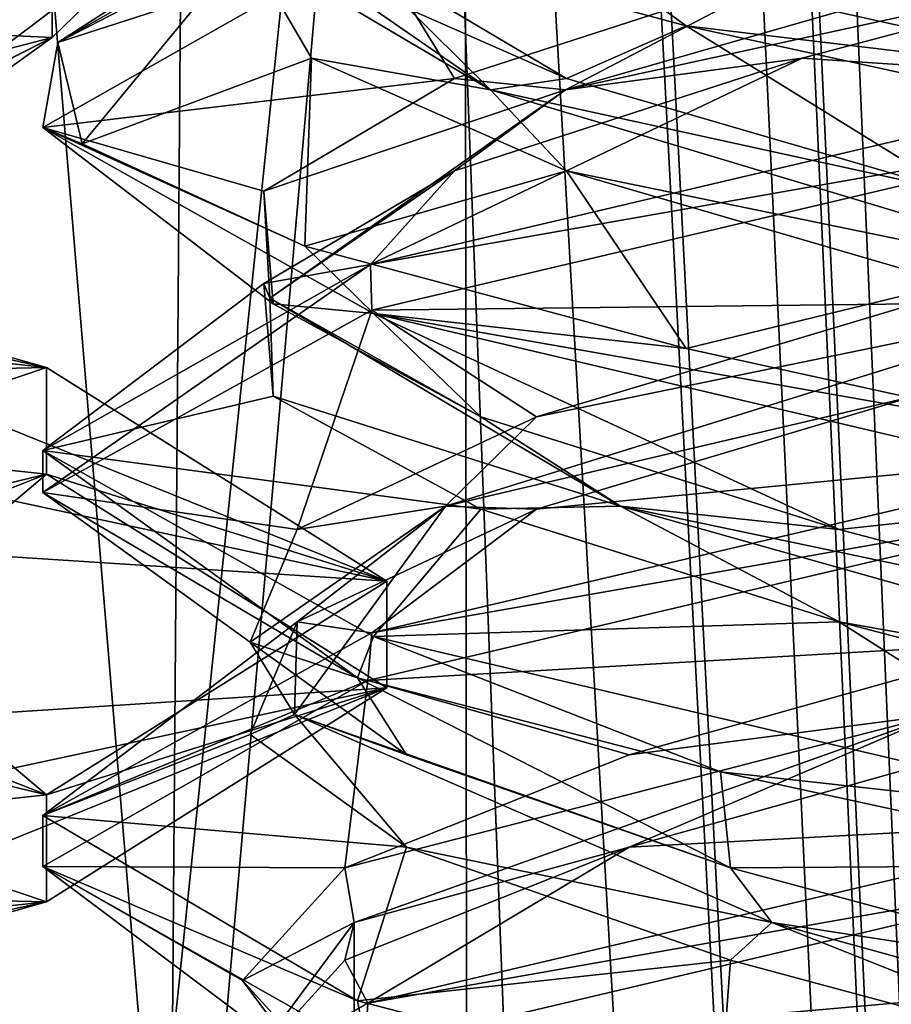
# Model space of a CAD drawing. Header units: millimetres. Extents: x -18.9 to 18.9, y -8.8 to 39.
# Tile 282 of 331: x 8.4 to 9.6, y 22.7 to 24.1. Entities that reach past the tile are written whole.
import ezdxf

# ---------------------------------------------------------------- set-up
doc = ezdxf.new("R2010")
doc.units = ezdxf.units.MM
doc.header["$LTSCALE"] = 65.185185
for name, color, linetype in [('1', 7, 'CONTINUOUS'), ('1431', 7, 'CONTINUOUS'), ('1432', 7, 'CONTINUOUS'), ('1433', 7, 'CONTINUOUS'), ('1457', 7, 'CONTINUOUS'), ('1458', 7, 'CONTINUOUS'), ('1459', 7, 'CONTINUOUS'), ('15', 7, 'CONTINUOUS'), ('1853', 7, 'CONTINUOUS'), ('1868', 7, 'CONTINUOUS'), ('1869', 7, 'CONTINUOUS'), ('1870', 7, 'CONTINUOUS'), ('1880', 7, 'CONTINUOUS'), ('1881', 7, 'CONTINUOUS'), ('1882', 7, 'CONTINUOUS'), ('1892', 7, 'CONTINUOUS'), ('1893', 7, 'CONTINUOUS'), ('1894', 7, 'CONTINUOUS'), ('1913', 7, 'CONTINUOUS'), ('1914', 7, 'CONTINUOUS'), ('1915', 7, 'CONTINUOUS'), ('7', 7, 'CONTINUOUS'), ('8', 7, 'CONTINUOUS')]:
    doc.layers.add(name, color=color, linetype=linetype)

msp = doc.modelspace()

# ---------------------------------------------------------------- linework, layer by layer
at = {"layer": '1', "color": 7, "linetype": 'Continuous'}
for points in [[(4.2931, 26.4, -16.8621), (9.0291, 26.4, -14.874), (6.4071, -3.5, -16.1774), (4.2931, 26.4, -16.8621)], [(6.4071, -3.5, -16.1774), (9.0291, 26.4, -14.874), (9.0598, -3.5, -14.8553), (6.4071, -3.5, -16.1774)], [(9.0291, 26.4, -14.874), (12.9799, 26.4, -11.588), (9.0598, -3.5, -14.8553), (9.0291, 26.4, -14.874)], [(9.0598, -3.5, -14.8553), (12.9799, 26.4, -11.588), (11.4495, -3.5, -13.1023), (9.0598, -3.5, -14.8553)]]:
    msp.add_3dface(points, dxfattribs=at)
at = {"layer": '1431', "color": 7, "linetype": 'Continuous'}
for points in [[(8.4715, 24.2041, -11.5635), (8.4715, 24.0592, -11.6025), (8.645, 24.2276, -12.2277), (8.4715, 24.2041, -11.5635)], [(8.4715, 24.2041, -11.5635), (7.9975, 24.0809, -11.1058), (8.4715, 24.0592, -11.6025), (8.4715, 24.2041, -11.5635)], [(7.9975, 24.0809, -11.1058), (7.9975, 23.936, -11.1448), (8.4715, 24.0592, -11.6025), (7.9975, 24.0809, -11.1058)]]:
    msp.add_3dface(points, dxfattribs=at)
at = {"layer": '1432', "color": 7, "linetype": 'Continuous'}
for points in [[(8.3241, 23.985, -12.2499), (8.2621, 24.0854, -12.6227), (8.645, 24.2276, -12.2277), (8.3241, 23.985, -12.2499)], [(8.4715, 24.0592, -11.6025), (8.3241, 23.985, -12.2499), (8.645, 24.2276, -12.2277), (8.4715, 24.0592, -11.6025)], [(7.9975, 23.936, -11.1448), (8.0496, 23.8441, -11.5291), (8.4715, 24.0592, -11.6025), (7.9975, 23.936, -11.1448)], [(8.0496, 23.8441, -11.5291), (8.2585, 23.9066, -11.8544), (8.4715, 24.0592, -11.6025), (8.0496, 23.8441, -11.5291)], [(8.2585, 23.9066, -11.8544), (8.3241, 23.985, -12.2499), (8.4715, 24.0592, -11.6025), (8.2585, 23.9066, -11.8544)]]:
    msp.add_3dface(points, dxfattribs=at)
at = {"layer": '1433', "color": 7, "linetype": 'Continuous'}
msp.add_3dface([(8.4715, 24.2041, -11.5635), (8.054, 24.4288, -11.475), (7.9975, 24.0809, -11.1058), (8.4715, 24.2041, -11.5635)], dxfattribs=at)
at = {"layer": '1457', "color": 7, "linetype": 'Continuous'}
for points in [[(7.35, 23.587, -13.7485), (7.35, 23.7319, -13.7095), (8.4637, 23.612, -13.2641), (7.35, 23.587, -13.7485)], [(7.35, 23.587, -13.7485), (8.4637, 23.612, -13.2641), (8.4637, 23.4671, -13.3031), (7.35, 23.587, -13.7485)], [(8.4637, 23.612, -13.2641), (8.925, 23.3224, -12.1887), (8.4637, 23.4671, -13.3031), (8.4637, 23.612, -13.2641)], [(8.925, 23.3224, -12.1887), (8.925, 23.1776, -12.2277), (8.4637, 23.4671, -13.3031), (8.925, 23.3224, -12.1887)], [(8.925, 23.3224, -12.1887), (8.4637, 23.0329, -11.1133), (8.925, 23.1776, -12.2277), (8.925, 23.3224, -12.1887)], [(8.4637, 23.0329, -11.1133), (8.4637, 22.888, -11.1523), (8.925, 23.1776, -12.2277), (8.4637, 23.0329, -11.1133)], [(8.4637, 23.0329, -11.1133), (7.35, 22.913, -10.6679), (8.4637, 22.888, -11.1523), (8.4637, 23.0329, -11.1133)], [(7.35, 22.913, -10.6679), (7.35, 22.7681, -10.7068), (8.4637, 22.888, -11.1523), (7.35, 22.913, -10.6679)]]:
    msp.add_3dface(points, dxfattribs=at)
at = {"layer": '1458', "color": 7, "linetype": 'Continuous'}
for points in [[(7.35, 23.1993, -13.2316), (7.35, 23.587, -13.7485), (8.4637, 23.4671, -13.3031), (7.35, 23.1993, -13.2316)], [(7.7331, 23.1789, -13.1558), (7.35, 23.1993, -13.2316), (8.4637, 23.4671, -13.3031), (7.7331, 23.1789, -13.1558)], [(8.054, 23.1212, -12.9414), (7.7331, 23.1789, -13.1558), (8.4637, 23.4671, -13.3031), (8.054, 23.1212, -12.9414)], [(8.925, 23.1776, -12.2277), (8.054, 23.1212, -12.9414), (8.4637, 23.4671, -13.3031), (8.925, 23.1776, -12.2277)], [(8.2621, 23.0354, -12.6227), (8.054, 23.1212, -12.9414), (8.925, 23.1776, -12.2277), (8.2621, 23.0354, -12.6227)], [(8.3241, 22.935, -12.2499), (8.2621, 23.0354, -12.6227), (8.925, 23.1776, -12.2277), (8.3241, 22.935, -12.2499)], [(8.4637, 22.888, -11.1523), (8.3241, 22.935, -12.2499), (8.925, 23.1776, -12.2277), (8.4637, 22.888, -11.1523)], [(8.2575, 22.8435, -11.8517), (8.3241, 22.935, -12.2499), (8.4637, 22.888, -11.1523), (8.2575, 22.8435, -11.8517)], [(7.35, 22.7681, -10.7068), (8.0473, 22.7706, -11.5267), (8.4637, 22.888, -11.1523), (7.35, 22.7681, -10.7068)], [(8.0473, 22.7706, -11.5267), (8.2575, 22.8435, -11.8517), (8.4637, 22.888, -11.1523), (8.0473, 22.7706, -11.5267)]]:
    msp.add_3dface(points, dxfattribs=at)
at = {"layer": '1459', "color": 7, "linetype": 'Continuous'}
for points in [[(8.4637, 23.612, -13.2641), (7.35, 23.7319, -13.7095), (8.0473, 23.7294, -12.8897), (8.4637, 23.612, -13.2641)], [(8.2575, 23.6565, -12.5647), (8.4637, 23.612, -13.2641), (8.0473, 23.7294, -12.8897), (8.2575, 23.6565, -12.5647)], [(8.3241, 23.565, -12.1665), (8.4637, 23.612, -13.2641), (8.2575, 23.6565, -12.5647), (8.3241, 23.565, -12.1665)], [(8.4637, 23.612, -13.2641), (8.3241, 23.565, -12.1665), (8.925, 23.3224, -12.1887), (8.4637, 23.612, -13.2641)], [(8.3241, 23.565, -12.1665), (8.2621, 23.4646, -11.7937), (8.925, 23.3224, -12.1887), (8.3241, 23.565, -12.1665)], [(8.2621, 23.4646, -11.7937), (8.054, 23.3788, -11.475), (8.925, 23.3224, -12.1887), (8.2621, 23.4646, -11.7937)], [(8.054, 23.3788, -11.475), (7.7331, 23.3211, -11.2606), (8.4637, 23.0329, -11.1133), (8.054, 23.3788, -11.475)], [(8.925, 23.3224, -12.1887), (8.054, 23.3788, -11.475), (8.4637, 23.0329, -11.1133), (8.925, 23.3224, -12.1887)], [(7.7331, 23.3211, -11.2606), (7.35, 23.3007, -11.1848), (8.4637, 23.0329, -11.1133), (7.7331, 23.3211, -11.2606)], [(7.35, 23.3007, -11.1848), (7.35, 22.913, -10.6679), (8.4637, 23.0329, -11.1133), (7.35, 23.3007, -11.1848)]]:
    msp.add_3dface(points, dxfattribs=at)
at = {"layer": '15', "color": 7, "linetype": 'Continuous'}
for points in [[(9.3355, 27.7834, 14.6836), (10.7441, -3.5, 13.6867), (9.3538, 28.967, 14.672), (9.3355, 27.7834, 14.6836)], [(9.3538, 28.967, 14.672), (10.7441, -3.5, 13.6867), (10.0229, 28.967, 14.2233), (9.3538, 28.967, 14.672)], [(9.3172, 26.6, 14.6952), (10.7441, -3.5, 13.6867), (9.3355, 27.7834, 14.6836), (9.3172, 26.6, 14.6952)], [(9.1871, 26.4658, 14.7769), (10.7441, -3.5, 13.6867), (9.3172, 26.6, 14.6952), (9.1871, 26.4658, 14.7769)], [(9.1731, 26.4554, 14.7856), (10.7441, -3.5, 13.6867), (9.1871, 26.4658, 14.7769), (9.1731, 26.4554, 14.7856)], [(9.021, 26.4, 14.8789), (10.7441, -3.5, 13.6867), (9.1731, 26.4554, 14.7856), (9.021, 26.4, 14.8789)], [(5.9019, -3.5, 16.3685), (9.021, 26.4, 14.8789), (3.603, 26.4, 17.0228), (5.9019, -3.5, 16.3685)], [(5.9019, -3.5, 16.3685), (10.7441, -3.5, 13.6867), (9.021, 26.4, 14.8789), (5.9019, -3.5, 16.3685)]]:
    msp.add_3dface(points, dxfattribs=at)
at = {"layer": '1853', "color": 7, "linetype": 'Continuous'}
for points in [[(8.8139, 24.2138, 7.3869), (9.2019, 24.1683, 7.0611), (9.3308, 24.075, 6.9939), (8.8139, 24.2138, 7.3869)], [(8.4586, 23.9369, 8.3534), (8.9029, 24.189, 9.4218), (8.4788, 24.0524, 8.602), (8.4586, 23.9369, 8.3534)], [(8.4788, 24.0524, 8.602), (8.9029, 24.189, 9.4218), (8.7231, 24.1919, 9.2068), (8.4788, 24.0524, 8.602)], [(9.2019, 24.1683, 7.0611), (9.9586, 24, 6.8562), (9.3308, 24.075, 6.9939), (9.2019, 24.1683, 7.0611)], [(9.9586, 24, 6.8562), (9.9586, 23.9375, 6.8562), (9.3308, 24.075, 6.9939), (9.9586, 24, 6.8562)], [(8.5119, 23.9149, 7.96), (8.4586, 23.9369, 8.3534), (8.4788, 24.0524, 8.602), (8.5119, 23.9149, 7.96)], [(9.9586, 23.9375, 9.8562), (9.9586, 24, 9.8562), (8.903, 23.7515, 9.4219), (9.9586, 23.9375, 9.8562)], [(8.9071, 23.6848, 7.2865), (8.4586, 23.9369, 8.3534), (8.8139, 23.7763, 7.3869), (8.9071, 23.6848, 7.2865)], [(8.8139, 23.7763, 7.3869), (8.4586, 23.9369, 8.3534), (8.5119, 23.9149, 7.96), (8.8139, 23.7763, 7.3869)], [(8.9048, 23.6896, 9.4238), (9.9586, 23.9375, 9.8562), (8.903, 23.7515, 9.4219), (8.9048, 23.6896, 9.4238)], [(9.3308, 23.6375, 6.9939), (8.9071, 23.6848, 7.2865), (8.8139, 23.7763, 7.3869), (9.3308, 23.6375, 6.9939)], [(8.4586, 23.4995, 8.3536), (8.4588, 23.4425, 8.3799), (8.903, 23.7515, 9.4219), (8.4586, 23.4995, 8.3536)], [(8.4588, 23.4425, 8.3799), (8.9048, 23.6896, 9.4238), (8.903, 23.7515, 9.4219), (8.4588, 23.4425, 8.3799)], [(9.9586, 23.4375, 6.8562), (8.9071, 23.6848, 7.2865), (9.9586, 23.5, 6.8562), (9.9586, 23.4375, 6.8562)], [(9.9586, 23.5, 6.8562), (8.9071, 23.6848, 7.2865), (9.3308, 23.6375, 6.9939), (9.9586, 23.5, 6.8562)], [(8.8851, 23.1914, 7.3085), (8.4588, 23.4425, 8.3799), (8.4586, 23.4995, 8.3536), (8.8851, 23.1914, 7.3085)], [(8.9071, 23.2473, 7.2865), (8.8851, 23.1914, 7.3085), (8.4586, 23.4995, 8.3536), (8.9071, 23.2473, 7.2865)], [(9.9586, 23.4375, 9.8562), (9.9586, 23.5, 9.8562), (8.9048, 23.2521, 9.4238), (9.9586, 23.4375, 9.8562)], [(8.8991, 23.1879, 9.4181), (9.9586, 23.4375, 9.8562), (8.9048, 23.2521, 9.4238), (8.8991, 23.1879, 9.4181)], [(8.4588, 23.005, 8.3799), (8.8991, 23.1879, 9.4181), (8.9048, 23.2521, 9.4238), (8.4588, 23.005, 8.3799)], [(9.3775, 23.0641, 6.9734), (8.8851, 23.1914, 7.3085), (8.9071, 23.2473, 7.2865), (9.3775, 23.0641, 6.9734)], [(9.9586, 23, 6.8562), (9.3775, 23.0641, 6.9734), (8.9071, 23.2473, 7.2865), (9.9586, 23, 6.8562)], [(8.4586, 22.9355, 8.3468), (8.8991, 23.1879, 9.4181), (8.4588, 23.005, 8.3799), (8.4586, 22.9355, 8.3468)], [(9.9586, 22.9375, 6.8562), (9.3775, 23.0641, 6.9734), (9.9586, 23, 6.8562), (9.9586, 22.9375, 6.8562)], [(8.8851, 22.7539, 7.3085), (8.4586, 22.9355, 8.3468), (8.4588, 23.005, 8.3799), (8.8851, 22.7539, 7.3085)], [(9.9586, 23, 9.8562), (8.8991, 22.7504, 9.4181), (9.9586, 22.9375, 9.8562), (9.9586, 23, 9.8562)], [(8.898, 22.6875, 7.2955), (8.4586, 22.9355, 8.3468), (8.8851, 22.7539, 7.3085), (8.898, 22.6875, 7.2955)], [(9.9586, 22.9375, 9.8562), (8.8991, 22.7504, 9.4181), (8.8951, 22.6867, 9.4141), (9.9586, 22.9375, 9.8562)], [(8.8991, 22.7504, 9.4181), (8.4586, 22.498, 8.3468), (8.8951, 22.6867, 9.4141), (8.8991, 22.7504, 9.4181)], [(9.3775, 22.6266, 6.9734), (8.898, 22.6875, 7.2955), (8.8851, 22.7539, 7.3085), (9.3775, 22.6266, 6.9734)]]:
    msp.add_3dface(points, dxfattribs=at)
at = {"layer": '1868', "color": 7, "linetype": 'Continuous'}
for points in [[(9.9586, 24, 6.8562), (9.2019, 24.1683, 7.0611), (9.8514, 24.184, 7.1315), (9.9586, 24, 6.8562)], [(9.2534, 22.9618, 9.3633), (9.9586, 23, 9.8562), (9.7981, 23.1146, 9.5751), (9.2534, 22.9618, 9.3633)], [(8.8991, 22.7504, 9.4181), (9.9586, 23, 9.8562), (9.2534, 22.9618, 9.3633), (8.8991, 22.7504, 9.4181)], [(8.8681, 22.809, 8.9239), (8.8991, 22.7504, 9.4181), (9.2534, 22.9618, 9.3633), (8.8681, 22.809, 8.9239)], [(8.7292, 22.6562, 8.3562), (8.8991, 22.7504, 9.4181), (8.8681, 22.809, 8.9239), (8.7292, 22.6562, 8.3562)], [(8.4586, 22.498, 8.3468), (8.8991, 22.7504, 9.4181), (8.7292, 22.6562, 8.3562), (8.4586, 22.498, 8.3468)]]:
    msp.add_3dface(points, dxfattribs=at)
at = {"layer": '1869', "color": 7, "linetype": 'Continuous'}
for points in [[(9.2534, 23.0868, 9.3633), (9.673, 23.1418, 9.5148), (9.7981, 23.2396, 9.5751), (9.2534, 23.0868, 9.3633)], [(8.8805, 22.8598, 8.8678), (9.673, 23.1418, 9.5148), (8.8681, 22.934, 8.9239), (8.8805, 22.8598, 8.8678)], [(8.8681, 22.934, 8.9239), (9.673, 23.1418, 9.5148), (9.2534, 23.0868, 9.3633), (8.8681, 22.934, 8.9239)], [(8.8805, 22.8598, 8.8678), (9.2534, 22.9618, 9.3633), (9.673, 23.1418, 9.5148), (8.8805, 22.8598, 8.8678)], [(9.2534, 22.9618, 9.3633), (9.7981, 23.1146, 9.5751), (9.673, 23.1418, 9.5148), (9.2534, 22.9618, 9.3633)], [(8.8681, 22.809, 8.9239), (9.2534, 22.9618, 9.3633), (8.8805, 22.8598, 8.8678), (8.8681, 22.809, 8.9239)], [(8.7292, 22.7812, 8.3562), (8.8805, 22.8598, 8.8678), (8.8681, 22.934, 8.9239), (8.7292, 22.7812, 8.3562)], [(8.7292, 22.6562, 8.3562), (8.8681, 22.809, 8.9239), (8.8805, 22.8598, 8.8678), (8.7292, 22.6562, 8.3562)], [(8.8805, 22.5777, 7.8447), (8.7292, 22.6562, 8.3562), (8.8805, 22.8598, 8.8678), (8.8805, 22.5777, 7.8447)], [(8.8805, 22.5777, 7.8447), (8.8805, 22.8598, 8.8678), (8.7292, 22.7812, 8.3562), (8.8805, 22.5777, 7.8447)], [(8.8681, 22.6285, 7.7886), (8.8805, 22.5777, 7.8447), (8.7292, 22.7812, 8.3562), (8.8681, 22.6285, 7.7886)]]:
    msp.add_3dface(points, dxfattribs=at)
at = {"layer": '1870', "color": 7, "linetype": 'Continuous'}
for points in [[(9.9586, 23.4375, 9.8562), (8.8991, 23.1879, 9.4181), (9.7981, 23.2396, 9.5751), (9.9586, 23.4375, 9.8562)], [(8.8991, 23.1879, 9.4181), (9.2534, 23.0868, 9.3633), (9.7981, 23.2396, 9.5751), (8.8991, 23.1879, 9.4181)], [(8.8991, 23.1879, 9.4181), (8.4586, 22.9355, 8.3468), (8.8681, 22.934, 8.9239), (8.8991, 23.1879, 9.4181)], [(8.8991, 23.1879, 9.4181), (8.8681, 22.934, 8.9239), (9.2534, 23.0868, 9.3633), (8.8991, 23.1879, 9.4181)], [(8.4586, 22.9355, 8.3468), (8.898, 22.6875, 7.2955), (8.8681, 22.6285, 7.7886), (8.4586, 22.9355, 8.3468)], [(8.4586, 22.9355, 8.3468), (8.8681, 22.6285, 7.7886), (8.7292, 22.7812, 8.3562), (8.4586, 22.9355, 8.3468)], [(8.4586, 22.9355, 8.3468), (8.7292, 22.7812, 8.3562), (8.8681, 22.934, 8.9239), (8.4586, 22.9355, 8.3468)]]:
    msp.add_3dface(points, dxfattribs=at)
at = {"layer": '1880', "color": 7, "linetype": 'Continuous'}
for points in [[(9.128, 23.4201, 9.2626), (9.9586, 23.5, 9.8562), (9.6404, 23.5729, 9.5437), (9.128, 23.4201, 9.2626)], [(8.9048, 23.2521, 9.4238), (9.9586, 23.5, 9.8562), (9.128, 23.4201, 9.2626), (8.9048, 23.2521, 9.4238)], [(8.8034, 23.2674, 8.7767), (8.9048, 23.2521, 9.4238), (9.128, 23.4201, 9.2626), (8.8034, 23.2674, 8.7767)], [(8.4588, 23.005, 8.3799), (8.9048, 23.2521, 9.4238), (8.8034, 23.2674, 8.7767), (8.4588, 23.005, 8.3799)], [(8.7397, 23.1146, 8.1958), (8.4588, 23.005, 8.3799), (8.8034, 23.2674, 8.7767), (8.7397, 23.1146, 8.1958)], [(8.9515, 22.9618, 7.6511), (8.4588, 23.005, 8.3799), (8.7397, 23.1146, 8.1958), (8.9515, 22.9618, 7.6511)], [(8.8851, 22.7539, 7.3085), (8.4588, 23.005, 8.3799), (8.9515, 22.9618, 7.6511), (8.8851, 22.7539, 7.3085)], [(9.3909, 22.809, 7.2658), (8.8851, 22.7539, 7.3085), (8.9515, 22.9618, 7.6511), (9.3909, 22.809, 7.2658)], [(9.3775, 22.6266, 6.9734), (8.8851, 22.7539, 7.3085), (9.3909, 22.809, 7.2658), (9.3775, 22.6266, 6.9734)], [(9.9586, 22.6562, 7.1269), (9.3775, 22.6266, 6.9734), (9.3909, 22.809, 7.2658), (9.9586, 22.6562, 7.1269)]]:
    msp.add_3dface(points, dxfattribs=at)
at = {"layer": '1881', "color": 7, "linetype": 'Continuous'}
for points in [[(9.0046, 23.4239, 9.0731), (9.6404, 23.5729, 9.5437), (9.9105, 23.7059, 9.5486), (9.0046, 23.4239, 9.0731)], [(9.0046, 23.4239, 9.0731), (9.9105, 23.7059, 9.5486), (9.128, 23.5451, 9.2626), (9.0046, 23.4239, 9.0731)], [(9.128, 23.5451, 9.2626), (9.9105, 23.7059, 9.5486), (9.6404, 23.6979, 9.5437), (9.128, 23.5451, 9.2626)], [(9.128, 23.4201, 9.2626), (9.6404, 23.5729, 9.5437), (9.0046, 23.4239, 9.0731), (9.128, 23.4201, 9.2626)], [(8.8034, 23.3924, 8.7767), (9.0046, 23.4239, 9.0731), (9.128, 23.5451, 9.2626), (8.8034, 23.3924, 8.7767)], [(8.8, 23.1418, 8.0707), (9.0046, 23.4239, 9.0731), (8.7397, 23.2396, 8.1958), (8.8, 23.1418, 8.0707)], [(8.7397, 23.2396, 8.1958), (9.0046, 23.4239, 9.0731), (8.8034, 23.3924, 8.7767), (8.7397, 23.2396, 8.1958)], [(8.8, 23.1418, 8.0707), (8.8034, 23.2674, 8.7767), (9.0046, 23.4239, 9.0731), (8.8, 23.1418, 8.0707)], [(8.8034, 23.2674, 8.7767), (9.128, 23.4201, 9.2626), (9.0046, 23.4239, 9.0731), (8.8034, 23.2674, 8.7767)], [(8.7397, 23.1146, 8.1958), (8.8034, 23.2674, 8.7767), (8.8, 23.1418, 8.0707), (8.7397, 23.1146, 8.1958)], [(8.9515, 23.0868, 7.6511), (8.8, 23.1418, 8.0707), (8.7397, 23.2396, 8.1958), (8.9515, 23.0868, 7.6511)], [(8.9515, 22.9618, 7.6511), (8.7397, 23.1146, 8.1958), (8.8, 23.1418, 8.0707), (8.9515, 22.9618, 7.6511)], [(9.447, 22.8598, 7.2782), (8.9515, 22.9618, 7.6511), (8.8, 23.1418, 8.0707), (9.447, 22.8598, 7.2782)], [(9.447, 22.8598, 7.2782), (8.8, 23.1418, 8.0707), (9.3909, 22.934, 7.2658), (9.447, 22.8598, 7.2782)], [(9.3909, 22.934, 7.2658), (8.8, 23.1418, 8.0707), (8.9515, 23.0868, 7.6511), (9.3909, 22.934, 7.2658)], [(9.3909, 22.809, 7.2658), (8.9515, 22.9618, 7.6511), (9.447, 22.8598, 7.2782), (9.3909, 22.809, 7.2658)], [(9.9586, 22.7812, 7.1269), (9.447, 22.8598, 7.2782), (9.3909, 22.934, 7.2658), (9.9586, 22.7812, 7.1269)], [(9.9586, 22.6562, 7.1269), (9.3909, 22.809, 7.2658), (9.447, 22.8598, 7.2782), (9.9586, 22.6562, 7.1269)], [(10.4701, 22.5777, 7.2782), (9.9586, 22.6562, 7.1269), (9.447, 22.8598, 7.2782), (10.4701, 22.5777, 7.2782)], [(10.4701, 22.5777, 7.2782), (9.447, 22.8598, 7.2782), (9.9586, 22.7812, 7.1269), (10.4701, 22.5777, 7.2782)]]:
    msp.add_3dface(points, dxfattribs=at)
at = {"layer": '1882', "color": 7, "linetype": 'Continuous'}
for points in [[(9.9586, 23.9375, 9.8562), (8.9048, 23.6896, 9.4238), (9.6404, 23.6979, 9.5437), (9.9586, 23.9375, 9.8562)], [(8.9048, 23.6896, 9.4238), (9.128, 23.5451, 9.2626), (9.6404, 23.6979, 9.5437), (8.9048, 23.6896, 9.4238)], [(8.9048, 23.6896, 9.4238), (8.4588, 23.4425, 8.3799), (8.8034, 23.3924, 8.7767), (8.9048, 23.6896, 9.4238)], [(8.9048, 23.6896, 9.4238), (8.8034, 23.3924, 8.7767), (9.128, 23.5451, 9.2626), (8.9048, 23.6896, 9.4238)], [(8.4588, 23.4425, 8.3799), (8.8851, 23.1914, 7.3085), (8.7397, 23.2396, 8.1958), (8.4588, 23.4425, 8.3799)], [(8.4588, 23.4425, 8.3799), (8.7397, 23.2396, 8.1958), (8.8034, 23.3924, 8.7767), (8.4588, 23.4425, 8.3799)], [(8.8851, 23.1914, 7.3085), (8.9515, 23.0868, 7.6511), (8.7397, 23.2396, 8.1958), (8.8851, 23.1914, 7.3085)], [(8.8851, 23.1914, 7.3085), (9.3775, 23.0641, 6.9734), (9.3909, 22.934, 7.2658), (8.8851, 23.1914, 7.3085)], [(8.8851, 23.1914, 7.3085), (9.3909, 22.934, 7.2658), (8.9515, 23.0868, 7.6511), (8.8851, 23.1914, 7.3085)], [(9.3775, 23.0641, 6.9734), (9.9586, 22.9375, 6.8562), (9.3909, 22.934, 7.2658), (9.3775, 23.0641, 6.9734)], [(9.9586, 22.9375, 6.8562), (9.9586, 22.7812, 7.1269), (9.3909, 22.934, 7.2658), (9.9586, 22.9375, 6.8562)]]:
    msp.add_3dface(points, dxfattribs=at)
at = {"layer": '1892', "color": 7, "linetype": 'Continuous'}
for points in [[(9.4881, 24.0312, 9.492), (9.9586, 24, 9.8562), (10.0657, 24.184, 9.5809), (9.4881, 24.0312, 9.492)], [(8.903, 23.7515, 9.4219), (9.9586, 24, 9.8562), (9.4881, 24.0312, 9.492), (8.903, 23.7515, 9.4219)], [(9.0168, 23.8785, 9.1465), (8.903, 23.7515, 9.4219), (9.4881, 24.0312, 9.492), (9.0168, 23.8785, 9.1465)], [(8.7584, 23.7257, 8.6223), (8.903, 23.7515, 9.4219), (9.0168, 23.8785, 9.1465), (8.7584, 23.7257, 8.6223)], [(8.4586, 23.4995, 8.3536), (8.903, 23.7515, 9.4219), (8.7584, 23.7257, 8.6223), (8.4586, 23.4995, 8.3536)], [(8.7711, 23.5729, 8.0381), (8.4586, 23.4995, 8.3536), (8.7584, 23.7257, 8.6223), (8.7711, 23.5729, 8.0381)], [(9.0522, 23.4201, 7.5257), (8.4586, 23.4995, 8.3536), (8.7711, 23.5729, 8.0381), (9.0522, 23.4201, 7.5257)], [(8.9071, 23.2473, 7.2865), (8.4586, 23.4995, 8.3536), (9.0522, 23.4201, 7.5257), (8.9071, 23.2473, 7.2865)], [(9.5381, 23.2674, 7.201), (8.9071, 23.2473, 7.2865), (9.0522, 23.4201, 7.5257), (9.5381, 23.2674, 7.201)], [(9.9586, 23, 6.8562), (8.9071, 23.2473, 7.2865), (9.5381, 23.2674, 7.201), (9.9586, 23, 6.8562)], [(10.119, 23.1146, 7.1374), (9.9586, 23, 6.8562), (9.5381, 23.2674, 7.201), (10.119, 23.1146, 7.1374)]]:
    msp.add_3dface(points, dxfattribs=at)
at = {"layer": '1893', "color": 7, "linetype": 'Continuous'}
for points in [[(9.1673, 23.988, 9.2494), (10.0657, 24.184, 9.5809), (10.15, 24.27, 9.5341), (9.1673, 23.988, 9.2494)], [(9.1673, 23.988, 9.2494), (10.15, 24.27, 9.5341), (9.4881, 24.1562, 9.492), (9.1673, 23.988, 9.2494)], [(9.4881, 24.0312, 9.492), (10.0657, 24.184, 9.5809), (9.1673, 23.988, 9.2494), (9.4881, 24.0312, 9.492)], [(9.0168, 24.0035, 9.1465), (9.1673, 23.988, 9.2494), (9.4881, 24.1562, 9.492), (9.0168, 24.0035, 9.1465)], [(9.0168, 23.8785, 9.1465), (9.4881, 24.0312, 9.492), (9.1673, 23.988, 9.2494), (9.0168, 23.8785, 9.1465)], [(8.7584, 23.8507, 8.6223), (9.1673, 23.988, 9.2494), (9.0168, 24.0035, 9.1465), (8.7584, 23.8507, 8.6223)], [(8.7663, 23.7059, 8.3082), (9.1673, 23.988, 9.2494), (8.7584, 23.8507, 8.6223), (8.7663, 23.7059, 8.3082)], [(8.7663, 23.7059, 8.3082), (9.0168, 23.8785, 9.1465), (9.1673, 23.988, 9.2494), (8.7663, 23.7059, 8.3082)], [(8.7584, 23.7257, 8.6223), (9.0168, 23.8785, 9.1465), (8.7663, 23.7059, 8.3082), (8.7584, 23.7257, 8.6223)], [(8.7711, 23.6979, 8.0381), (8.7663, 23.7059, 8.3082), (8.7584, 23.8507, 8.6223), (8.7711, 23.6979, 8.0381)], [(8.7711, 23.5729, 8.0381), (8.7584, 23.7257, 8.6223), (8.7663, 23.7059, 8.3082), (8.7711, 23.5729, 8.0381)], [(9.2417, 23.4239, 7.4023), (8.7711, 23.5729, 8.0381), (8.7663, 23.7059, 8.3082), (9.2417, 23.4239, 7.4023)], [(9.2417, 23.4239, 7.4023), (8.7663, 23.7059, 8.3082), (9.0522, 23.5451, 7.5257), (9.2417, 23.4239, 7.4023)], [(9.0522, 23.5451, 7.5257), (8.7663, 23.7059, 8.3082), (8.7711, 23.6979, 8.0381), (9.0522, 23.5451, 7.5257)], [(9.0522, 23.4201, 7.5257), (8.7711, 23.5729, 8.0381), (9.2417, 23.4239, 7.4023), (9.0522, 23.4201, 7.5257)], [(9.5381, 23.3924, 7.201), (9.2417, 23.4239, 7.4023), (9.0522, 23.5451, 7.5257), (9.5381, 23.3924, 7.201)], [(9.5381, 23.2674, 7.201), (9.0522, 23.4201, 7.5257), (9.2417, 23.4239, 7.4023), (9.5381, 23.2674, 7.201)], [(10.2441, 23.1418, 7.1976), (9.5381, 23.2674, 7.201), (9.2417, 23.4239, 7.4023), (10.2441, 23.1418, 7.1976)], [(10.2441, 23.1418, 7.1976), (9.2417, 23.4239, 7.4023), (10.119, 23.2396, 7.1374), (10.2441, 23.1418, 7.1976)], [(10.119, 23.2396, 7.1374), (9.2417, 23.4239, 7.4023), (9.5381, 23.3924, 7.201), (10.119, 23.2396, 7.1374)], [(10.119, 23.1146, 7.1374), (9.5381, 23.2674, 7.201), (10.2441, 23.1418, 7.1976), (10.119, 23.1146, 7.1374)]]:
    msp.add_3dface(points, dxfattribs=at)
at = {"layer": '1894', "color": 7, "linetype": 'Continuous'}
for points in [[(8.9029, 24.189, 9.4218), (8.4586, 23.9369, 8.3534), (9.0168, 24.0035, 9.1465), (8.9029, 24.189, 9.4218)], [(8.9029, 24.189, 9.4218), (9.0168, 24.0035, 9.1465), (9.4881, 24.1562, 9.492), (8.9029, 24.189, 9.4218)], [(8.4586, 23.9369, 8.3534), (8.7584, 23.8507, 8.6223), (9.0168, 24.0035, 9.1465), (8.4586, 23.9369, 8.3534)], [(8.4586, 23.9369, 8.3534), (8.9071, 23.6848, 7.2865), (8.7711, 23.6979, 8.0381), (8.4586, 23.9369, 8.3534)], [(8.4586, 23.9369, 8.3534), (8.7711, 23.6979, 8.0381), (8.7584, 23.8507, 8.6223), (8.4586, 23.9369, 8.3534)], [(8.9071, 23.6848, 7.2865), (9.0522, 23.5451, 7.5257), (8.7711, 23.6979, 8.0381), (8.9071, 23.6848, 7.2865)], [(8.9071, 23.6848, 7.2865), (9.9586, 23.4375, 6.8562), (9.5381, 23.3924, 7.201), (8.9071, 23.6848, 7.2865)], [(8.9071, 23.6848, 7.2865), (9.5381, 23.3924, 7.201), (9.0522, 23.5451, 7.5257), (8.9071, 23.6848, 7.2865)], [(9.9586, 23.4375, 6.8562), (10.119, 23.2396, 7.1374), (9.5381, 23.3924, 7.201), (9.9586, 23.4375, 6.8562)]]:
    msp.add_3dface(points, dxfattribs=at)
at = {"layer": '1913', "color": 7, "linetype": 'Continuous'}
for points in [[(8.4788, 24.0524, 8.602), (8.7231, 24.1919, 9.2068), (8.9217, 24.3368, 9.0168), (8.4788, 24.0524, 8.602)], [(8.7339, 24.184, 8.4634), (8.4788, 24.0524, 8.602), (8.9217, 24.3368, 9.0168), (8.7339, 24.184, 8.4634)], [(8.5119, 23.9149, 7.96), (8.4788, 24.0524, 8.602), (8.7339, 24.184, 8.4634), (8.5119, 23.9149, 7.96)], [(8.8228, 24.0312, 7.8858), (8.5119, 23.9149, 7.96), (8.7339, 24.184, 8.4634), (8.8228, 24.0312, 7.8858)], [(8.8139, 23.7763, 7.3869), (8.5119, 23.9149, 7.96), (8.8228, 24.0312, 7.8858), (8.8139, 23.7763, 7.3869)], [(9.1684, 23.8785, 7.4145), (8.8139, 23.7763, 7.3869), (8.8228, 24.0312, 7.8858), (9.1684, 23.8785, 7.4145)], [(9.3308, 23.6375, 6.9939), (8.8139, 23.7763, 7.3869), (9.1684, 23.8785, 7.4145), (9.3308, 23.6375, 6.9939)], [(9.6925, 23.7257, 7.156), (9.3308, 23.6375, 6.9939), (9.1684, 23.8785, 7.4145), (9.6925, 23.7257, 7.156)], [(9.9586, 23.5, 6.8562), (9.3308, 23.6375, 6.9939), (9.6925, 23.7257, 7.156), (9.9586, 23.5, 6.8562)]]:
    msp.add_3dface(points, dxfattribs=at)
at = {"layer": '1914', "color": 7, "linetype": 'Continuous'}
for points in [[(9.0654, 23.988, 7.5649), (8.7339, 24.184, 8.4634), (8.7807, 24.27, 8.5477), (9.0654, 23.988, 7.5649)], [(9.0654, 23.988, 7.5649), (8.7807, 24.27, 8.5477), (8.8228, 24.1562, 7.8858), (9.0654, 23.988, 7.5649)], [(8.8228, 24.0312, 7.8858), (8.7339, 24.184, 8.4634), (9.0654, 23.988, 7.5649), (8.8228, 24.0312, 7.8858)], [(9.1684, 24.0035, 7.4145), (9.0654, 23.988, 7.5649), (8.8228, 24.1562, 7.8858), (9.1684, 24.0035, 7.4145)], [(9.1684, 23.8785, 7.4145), (8.8228, 24.0312, 7.8858), (9.0654, 23.988, 7.5649), (9.1684, 23.8785, 7.4145)], [(9.6925, 23.8507, 7.156), (9.0654, 23.988, 7.5649), (9.1684, 24.0035, 7.4145), (9.6925, 23.8507, 7.156)], [(10.0066, 23.7059, 7.1639), (9.1684, 23.8785, 7.4145), (9.0654, 23.988, 7.5649), (10.0066, 23.7059, 7.1639)], [(10.0066, 23.7059, 7.1639), (9.0654, 23.988, 7.5649), (9.6925, 23.8507, 7.156), (10.0066, 23.7059, 7.1639)], [(9.6925, 23.7257, 7.156), (9.1684, 23.8785, 7.4145), (10.0066, 23.7059, 7.1639), (9.6925, 23.7257, 7.156)], [(9.447, 22.5777, 9.4343), (9.9586, 22.6562, 9.5856), (10.4701, 22.8598, 9.4343), (9.447, 22.5777, 9.4343)], [(9.447, 22.5777, 9.4343), (10.4701, 22.8598, 9.4343), (9.9586, 22.7812, 9.5856), (9.447, 22.5777, 9.4343)], [(9.3909, 22.6285, 9.4467), (9.447, 22.5777, 9.4343), (9.9586, 22.7812, 9.5856), (9.3909, 22.6285, 9.4467)]]:
    msp.add_3dface(points, dxfattribs=at)
at = {"layer": '1915', "color": 7, "linetype": 'Continuous'}
for points in [[(8.8139, 24.2138, 7.3869), (9.3308, 24.075, 6.9939), (9.1684, 24.0035, 7.4145), (8.8139, 24.2138, 7.3869)], [(8.8139, 24.2138, 7.3869), (9.1684, 24.0035, 7.4145), (8.8228, 24.1562, 7.8858), (8.8139, 24.2138, 7.3869)], [(9.3308, 24.075, 6.9939), (9.6925, 23.8507, 7.156), (9.1684, 24.0035, 7.4145), (9.3308, 24.075, 6.9939)], [(9.3308, 24.075, 6.9939), (9.9586, 23.9375, 6.8562), (9.6925, 23.8507, 7.156), (9.3308, 24.075, 6.9939)], [(9.9586, 22.9375, 9.8562), (8.8951, 22.6867, 9.4141), (9.9586, 22.7812, 9.5856), (9.9586, 22.9375, 9.8562)], [(8.8951, 22.6867, 9.4141), (9.3909, 22.6285, 9.4467), (9.9586, 22.7812, 9.5856), (8.8951, 22.6867, 9.4141)]]:
    msp.add_3dface(points, dxfattribs=at)
at = {"layer": '7', "color": 7, "linetype": 'Continuous'}
for points in [[(8.432, -3.5, 5.9497), (7.5416, 32.4, 6.846), (7.3235, -3.5, 7.2708), (8.432, -3.5, 5.9497)], [(8.7092, 32.4, 5.7947), (7.5416, 32.4, 6.846), (8.432, -3.5, 5.9497), (8.7092, 32.4, 5.7947)], [(10.0975, -3.5, 5.5098), (8.7092, 32.4, 5.7947), (8.432, -3.5, 5.9497), (10.0975, -3.5, 5.5098)], [(10.2565, 32.4, 5.5219), (8.7092, 32.4, 5.7947), (10.0975, -3.5, 5.5098), (10.2565, 32.4, 5.5219)]]:
    msp.add_3dface(points, dxfattribs=at)
at = {"layer": '8', "color": 7, "linetype": 'Continuous'}
for points in [[(8.0516, -3.5, 10.4742), (8.0516, 29.1905, 10.4742), (10.7699, -3.5, 12.9218), (8.0516, -3.5, 10.4742)], [(8.0516, 29.1905, 10.4742), (9.2835, 29.0956, 11.5834), (10.7699, -3.5, 12.9218), (8.0516, 29.1905, 10.4742)], [(10.7699, 28.9806, 12.9218), (10.7699, -3.5, 12.9218), (9.2835, 29.0956, 11.5834), (10.7699, 28.9806, 12.9218)]]:
    msp.add_3dface(points, dxfattribs=at)

doc.saveas('drawing.dxf')
